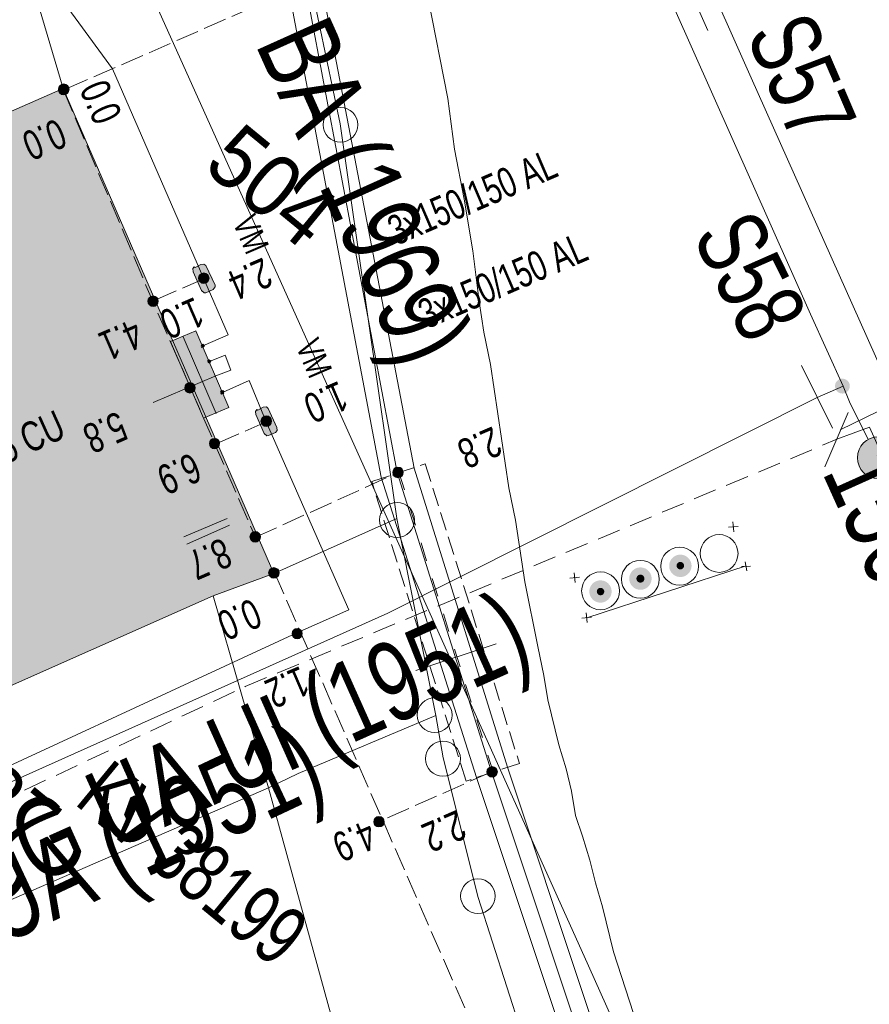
# Model space of a CAD drawing. Header units: metres. Extents: x -740 to 758, y -633 to 854.
# Tile 887 of 1056: x 354 to 370, y 108 to 125. Entities that reach past the tile are written whole.
import ezdxf

# ---------------------------------------------------------------- set-up
doc = ezdxf.new("R2010")
doc.units = ezdxf.units.M
doc.header["$MEASUREMENT"] = 0
for name, pattern in [('333_125', [0.4576, 0.3328, -0.1248]), ('333_333', [0.6656, 0.3328, -0.3328]), ('416_125', [0.5408, 0.416, -0.1248]), ('416_208', [0.624, 0.416, -0.208])]:
    doc.linetypes.add(name, pattern=pattern)
for name, color, linetype in [('Gas.LOVION', 7, 'Continuous'), ('Grundkarte.LOVION', 7, 'Continuous'), ('Grundkarte_Text.LOVION', 7, 'Continuous'), ('Strom.LOVION', 7, 'Continuous'), ('StromBemass.LOVION', 7, 'Continuous'), ('Wasser.LOVION', 7, 'Continuous')]:
    doc.layers.add(name, color=color, linetype=linetype)
doc.styles.add('ERSTELLTER_STIL_1', font='arial.ttf')

msp = doc.modelspace()

# ---------------------------------------------------------------- hatches: boundary and pattern name
at = {"layer": 'Grundkarte.LOVION', "linetype": 'Continuous', "lineweight": 18}
msp.add_hatch(color=9, dxfattribs=at).paths.add_polyline_path([(343.204, 118.913), (347.007, 110.241), (357.941, 115.093), (359.025, 115.494), (355.248, 124.199)])
at = {"layer": 'Strom.LOVION', "linetype": 'Continuous', "lineweight": 13}
for points in [[(357.58, 120.91), (357.731, 120.57), (357.779, 120.53), (357.809, 120.533), (357.936, 120.59), (357.976, 120.638), (357.973, 120.667), (357.805, 121.02), (357.773, 121.047), (357.715, 121.041), (357.616, 120.987), (357.6, 121), (357.574, 120.968)], [(358.217, 118.474), (357.624, 119.85), (357.17, 119.658), (357.763, 118.282)], [(357.087, 118.083), (356.655, 119.031), (356.442, 118.936), (356.875, 117.989)], [(359.079, 118.115), (358.928, 118.455), (358.896, 118.482), (358.837, 118.476), (358.739, 118.422), (358.723, 118.435), (358.697, 118.403), (358.702, 118.345), (358.854, 118.005), (358.902, 117.965), (358.931, 117.968), (359.059, 118.025), (359.085, 118.057)]]:
    msp.add_hatch(color=7, dxfattribs=at).paths.add_polyline_path(points)
at = {"layer": 'Strom.LOVION', "linetype": 'Continuous', "lineweight": 18}
for color, points in [(5, [(357.751, 119.611), (357.724, 119.579), (357.741, 119.566), (357.727, 119.55), (357.757, 119.553), (357.783, 119.585)]), (5, [(357.867, 119.327), (357.841, 119.295), (357.873, 119.268), (357.899, 119.3)]), (5, [(358.129, 118.761), (358.113, 118.775), (358.1, 118.759), (358.084, 118.772), (358.071, 118.756), (358.087, 118.742), (358.074, 118.726), (358.09, 118.713), (358.103, 118.729), (358.119, 118.716), (358.132, 118.732), (358.116, 118.745)]), (1, [(366.48, 115.503), (366.495, 115.523), (366.507, 115.545), (366.516, 115.569), (366.523, 115.593), (366.526, 115.618), (366.526, 115.644), (366.522, 115.669), (366.516, 115.693), (366.507, 115.716), (366.494, 115.738), (366.48, 115.759), (366.462, 115.777), (366.443, 115.793), (366.421, 115.807), (366.399, 115.817), (366.375, 115.825), (366.35, 115.83), (366.325, 115.831), (366.299, 115.829), (366.275, 115.825), (366.251, 115.817), (366.228, 115.806), (366.207, 115.792), (366.187, 115.776), (366.17, 115.758), (366.155, 115.737), (366.143, 115.715), (366.134, 115.692), (366.128, 115.667), (366.125, 115.642), (366.125, 115.617), (366.128, 115.592), (366.134, 115.568), (366.144, 115.544), (366.156, 115.522), (366.171, 115.502), (366.188, 115.483), (366.208, 115.467), (366.229, 115.454), (366.252, 115.443), (366.276, 115.436), (366.301, 115.431), (366.326, 115.429), (366.351, 115.431), (366.376, 115.436), (366.4, 115.444), (366.423, 115.455), (366.444, 115.468), (366.463, 115.484)]), (1, [(365.764, 115.273), (365.779, 115.294), (365.791, 115.316), (365.8, 115.339), (365.806, 115.364), (365.809, 115.389), (365.809, 115.414), (365.806, 115.439), (365.8, 115.464), (365.79, 115.487), (365.778, 115.509), (365.763, 115.53), (365.746, 115.548), (365.726, 115.564), (365.705, 115.577), (365.682, 115.588), (365.658, 115.596), (365.633, 115.6), (365.608, 115.602), (365.583, 115.6), (365.558, 115.595), (365.534, 115.588), (365.511, 115.577), (365.49, 115.563), (365.471, 115.547), (365.453, 115.529), (365.439, 115.508), (365.427, 115.486), (365.417, 115.462), (365.411, 115.438), (365.408, 115.413), (365.408, 115.388), (365.411, 115.363), (365.418, 115.338), (365.427, 115.315), (365.439, 115.293), (365.454, 115.272), (365.472, 115.254), (365.491, 115.238), (365.512, 115.224), (365.535, 115.214), (365.559, 115.206), (365.584, 115.201), (365.609, 115.2), (365.634, 115.202), (365.659, 115.206), (365.683, 115.214), (365.706, 115.225), (365.727, 115.239), (365.747, 115.255)]), (1, [(366.377, 115.591), (366.382, 115.598), (366.386, 115.605), (366.389, 115.613), (366.391, 115.621), (366.392, 115.63), (366.392, 115.638), (366.391, 115.646), (366.388, 115.654), (366.385, 115.662), (366.381, 115.67), (366.376, 115.676), (366.371, 115.682), (366.364, 115.688), (366.357, 115.692), (366.349, 115.696), (366.341, 115.698), (366.333, 115.7), (366.325, 115.7), (366.316, 115.7), (366.308, 115.698), (366.3, 115.696), (366.293, 115.692), (366.285, 115.687), (366.279, 115.682), (366.273, 115.676), (366.268, 115.669), (366.264, 115.662), (366.261, 115.654), (366.259, 115.646), (366.258, 115.638), (366.258, 115.629), (366.259, 115.621), (366.261, 115.613), (366.265, 115.605), (366.269, 115.598), (366.274, 115.591), (366.279, 115.585), (366.286, 115.579), (366.293, 115.575), (366.301, 115.571), (366.309, 115.569), (366.317, 115.567), (366.325, 115.567), (366.334, 115.567), (366.342, 115.569), (366.35, 115.571), (366.357, 115.575), (366.364, 115.58), (366.371, 115.585)]), (1, [(365.664, 115.355), (365.669, 115.363), (365.673, 115.37), (365.677, 115.379), (365.679, 115.388), (365.68, 115.396), (365.68, 115.405), (365.679, 115.414), (365.676, 115.423), (365.673, 115.431), (365.669, 115.439), (365.663, 115.446), (365.657, 115.453), (365.65, 115.459), (365.643, 115.463), (365.635, 115.467), (365.626, 115.47), (365.617, 115.472), (365.608, 115.472), (365.599, 115.472), (365.591, 115.47), (365.582, 115.467), (365.574, 115.463), (365.566, 115.458), (365.559, 115.453), (365.553, 115.446), (365.548, 115.439), (365.544, 115.431), (365.541, 115.423), (365.538, 115.414), (365.537, 115.405), (365.537, 115.396), (365.538, 115.387), (365.541, 115.378), (365.544, 115.37), (365.548, 115.362), (365.554, 115.355), (365.56, 115.348), (365.567, 115.343), (365.574, 115.338), (365.582, 115.334), (365.591, 115.331), (365.6, 115.33), (365.609, 115.329), (365.618, 115.33), (365.627, 115.332), (365.635, 115.334), (365.643, 115.338), (365.651, 115.343), (365.658, 115.349)]), (1, [(365.046, 115.043), (365.06, 115.063), (365.072, 115.085), (365.082, 115.108), (365.088, 115.133), (365.091, 115.158), (365.091, 115.183), (365.088, 115.208), (365.081, 115.232), (365.072, 115.255), (365.06, 115.277), (365.045, 115.297), (365.028, 115.316), (365.008, 115.332), (364.987, 115.345), (364.964, 115.356), (364.94, 115.363), (364.916, 115.368), (364.891, 115.369), (364.866, 115.368), (364.841, 115.363), (364.817, 115.355), (364.794, 115.344), (364.773, 115.331), (364.754, 115.315), (364.737, 115.296), (364.722, 115.276), (364.71, 115.254), (364.701, 115.231), (364.695, 115.206), (364.692, 115.181), (364.692, 115.156), (364.695, 115.131), (364.701, 115.107), (364.711, 115.084), (364.723, 115.062), (364.738, 115.042), (364.755, 115.023), (364.774, 115.007), (364.795, 114.994), (364.818, 114.983), (364.842, 114.976), (364.867, 114.971), (364.892, 114.97), (364.917, 114.971), (364.942, 114.976), (364.965, 114.984), (364.988, 114.995), (365.009, 115.008), (365.029, 115.024)]), (1, [(364.944, 115.126), (364.949, 115.133), (364.953, 115.14), (364.956, 115.148), (364.958, 115.156), (364.959, 115.164), (364.959, 115.173), (364.958, 115.181), (364.956, 115.189), (364.953, 115.197), (364.949, 115.204), (364.944, 115.211), (364.938, 115.217), (364.932, 115.223), (364.925, 115.227), (364.917, 115.231), (364.909, 115.233), (364.901, 115.235), (364.892, 115.235), (364.884, 115.235), (364.876, 115.233), (364.868, 115.23), (364.86, 115.227), (364.853, 115.222), (364.847, 115.217), (364.841, 115.211), (364.836, 115.204), (364.832, 115.197), (364.829, 115.189), (364.827, 115.181), (364.826, 115.172), (364.826, 115.164), (364.827, 115.156), (364.829, 115.148), (364.832, 115.14), (364.836, 115.132), (364.841, 115.126), (364.847, 115.119), (364.854, 115.114), (364.861, 115.11), (364.868, 115.106), (364.876, 115.104), (364.884, 115.102), (364.893, 115.102), (364.901, 115.102), (364.909, 115.104), (364.917, 115.106), (364.925, 115.11), (364.932, 115.114), (364.939, 115.12)])]:
    msp.add_hatch(color=color, dxfattribs=at).paths.add_polyline_path(points)
at = {"layer": 'StromBemass.LOVION', "linetype": 'Continuous', "lineweight": 13}
for points in [[(355.328, 124.12), (355.335, 124.13), (355.341, 124.141), (355.345, 124.152), (355.348, 124.163), (355.35, 124.175), (355.35, 124.187), (355.348, 124.199), (355.345, 124.211), (355.341, 124.222), (355.335, 124.232), (355.328, 124.242), (355.32, 124.251), (355.31, 124.258), (355.3, 124.265), (355.289, 124.27), (355.278, 124.273), (355.266, 124.276), (355.254, 124.276), (355.242, 124.276), (355.23, 124.273), (355.219, 124.27), (355.208, 124.264), (355.198, 124.258), (355.189, 124.25), (355.181, 124.242), (355.174, 124.232), (355.168, 124.221), (355.164, 124.21), (355.161, 124.198), (355.159, 124.187), (355.159, 124.175), (355.161, 124.163), (355.164, 124.151), (355.168, 124.14), (355.174, 124.129), (355.181, 124.12), (355.189, 124.111), (355.199, 124.103), (355.209, 124.097), (355.22, 124.092), (355.231, 124.088), (355.243, 124.086), (355.255, 124.085), (355.267, 124.086), (355.278, 124.088), (355.29, 124.092), (355.301, 124.097), (355.311, 124.104), (355.32, 124.111)], [(355.329, 124.124), (355.336, 124.134), (355.342, 124.144), (355.346, 124.155), (355.349, 124.167), (355.351, 124.179), (355.35, 124.191), (355.349, 124.202), (355.346, 124.214), (355.342, 124.225), (355.336, 124.235), (355.329, 124.245), (355.321, 124.254), (355.311, 124.261), (355.301, 124.268), (355.29, 124.273), (355.279, 124.276), (355.267, 124.279), (355.255, 124.279), (355.244, 124.278), (355.232, 124.276), (355.221, 124.272), (355.21, 124.267), (355.2, 124.261), (355.191, 124.253), (355.182, 124.245), (355.175, 124.235), (355.17, 124.224), (355.165, 124.213), (355.162, 124.202), (355.161, 124.19), (355.161, 124.178), (355.163, 124.166), (355.166, 124.155), (355.17, 124.144), (355.176, 124.133), (355.183, 124.124), (355.191, 124.115), (355.2, 124.107), (355.21, 124.101), (355.221, 124.096), (355.232, 124.092), (355.244, 124.09), (355.256, 124.089), (355.268, 124.09), (355.28, 124.092), (355.291, 124.096), (355.302, 124.101), (355.312, 124.108), (355.321, 124.115)], [(357.843, 120.732), (357.85, 120.742), (357.855, 120.752), (357.86, 120.763), (357.863, 120.775), (357.864, 120.787), (357.864, 120.798), (357.862, 120.81), (357.859, 120.822), (357.855, 120.833), (357.849, 120.843), (357.842, 120.853), (357.834, 120.861), (357.825, 120.869), (357.815, 120.875), (357.804, 120.88), (357.793, 120.884), (357.781, 120.886), (357.769, 120.887), (357.757, 120.886), (357.746, 120.884), (357.734, 120.88), (357.724, 120.875), (357.714, 120.869), (357.705, 120.861), (357.697, 120.852), (357.69, 120.843), (357.684, 120.832), (357.68, 120.821), (357.677, 120.81), (357.675, 120.798), (357.675, 120.786), (357.677, 120.774), (357.68, 120.763), (357.684, 120.752), (357.69, 120.741), (357.697, 120.732), (357.705, 120.723), (357.714, 120.716), (357.724, 120.709), (357.735, 120.704), (357.746, 120.701), (357.758, 120.698), (357.77, 120.698), (357.782, 120.698), (357.793, 120.701), (357.805, 120.704), (357.815, 120.709), (357.825, 120.716), (357.835, 120.723)], [(356.932, 120.32), (356.939, 120.33), (356.944, 120.34), (356.949, 120.351), (356.951, 120.362), (356.953, 120.374), (356.953, 120.386), (356.951, 120.398), (356.948, 120.409), (356.944, 120.42), (356.938, 120.43), (356.931, 120.44), (356.923, 120.448), (356.914, 120.456), (356.904, 120.462), (356.893, 120.467), (356.882, 120.471), (356.871, 120.473), (356.859, 120.474), (356.847, 120.473), (356.836, 120.471), (356.824, 120.467), (356.814, 120.462), (356.804, 120.456), (356.795, 120.448), (356.787, 120.439), (356.78, 120.43), (356.774, 120.419), (356.77, 120.408), (356.767, 120.397), (356.766, 120.385), (356.766, 120.374), (356.767, 120.362), (356.77, 120.35), (356.774, 120.34), (356.78, 120.329), (356.787, 120.32), (356.795, 120.311), (356.804, 120.304), (356.814, 120.297), (356.825, 120.292), (356.836, 120.289), (356.848, 120.287), (356.86, 120.286), (356.871, 120.287), (356.883, 120.289), (356.894, 120.293), (356.905, 120.298), (356.915, 120.304), (356.924, 120.312)], [(357.594, 118.766), (357.601, 118.775), (357.606, 118.785), (357.611, 118.796), (357.614, 118.808), (357.615, 118.819), (357.615, 118.831), (357.613, 118.843), (357.611, 118.854), (357.606, 118.865), (357.6, 118.875), (357.594, 118.884), (357.586, 118.893), (357.576, 118.9), (357.567, 118.907), (357.556, 118.912), (357.545, 118.915), (357.533, 118.917), (357.522, 118.918), (357.51, 118.917), (357.498, 118.915), (357.487, 118.911), (357.477, 118.906), (357.467, 118.9), (357.458, 118.893), (357.45, 118.884), (357.443, 118.874), (357.437, 118.864), (357.433, 118.853), (357.43, 118.842), (357.429, 118.83), (357.429, 118.819), (357.43, 118.807), (357.433, 118.796), (357.438, 118.785), (357.443, 118.775), (357.45, 118.765), (357.458, 118.757), (357.467, 118.749), (357.477, 118.743), (357.488, 118.738), (357.499, 118.734), (357.511, 118.732), (357.522, 118.731), (357.534, 118.732), (357.545, 118.734), (357.557, 118.738), (357.567, 118.743), (357.577, 118.749), (357.586, 118.757)], [(357.594, 118.766), (357.601, 118.775), (357.606, 118.785), (357.611, 118.796), (357.614, 118.808), (357.615, 118.819), (357.615, 118.831), (357.613, 118.843), (357.611, 118.854), (357.606, 118.865), (357.6, 118.875), (357.594, 118.884), (357.586, 118.893), (357.576, 118.9), (357.567, 118.907), (357.556, 118.912), (357.545, 118.915), (357.533, 118.917), (357.522, 118.918), (357.51, 118.917), (357.498, 118.915), (357.487, 118.911), (357.477, 118.906), (357.467, 118.9), (357.458, 118.893), (357.45, 118.884), (357.443, 118.874), (357.437, 118.864), (357.433, 118.853), (357.43, 118.842), (357.429, 118.83), (357.429, 118.819), (357.43, 118.807), (357.433, 118.796), (357.438, 118.785), (357.443, 118.775), (357.45, 118.765), (357.458, 118.757), (357.467, 118.749), (357.477, 118.743), (357.488, 118.738), (357.499, 118.734), (357.511, 118.732), (357.522, 118.731), (357.534, 118.732), (357.545, 118.734), (357.557, 118.738), (357.567, 118.743), (357.577, 118.749), (357.586, 118.757)], [(358.966, 118.167), (358.973, 118.177), (358.979, 118.188), (358.983, 118.199), (358.986, 118.21), (358.987, 118.222), (358.987, 118.234), (358.986, 118.246), (358.983, 118.258), (358.978, 118.269), (358.973, 118.279), (358.966, 118.289), (358.957, 118.298), (358.948, 118.305), (358.938, 118.312), (358.927, 118.317), (358.916, 118.321), (358.904, 118.323), (358.892, 118.323), (358.88, 118.323), (358.868, 118.32), (358.857, 118.317), (358.846, 118.311), (358.836, 118.305), (358.827, 118.297), (358.818, 118.289), (358.811, 118.279), (358.806, 118.268), (358.801, 118.257), (358.798, 118.246), (358.797, 118.234), (358.797, 118.222), (358.799, 118.21), (358.802, 118.198), (358.806, 118.187), (358.812, 118.177), (358.819, 118.167), (358.827, 118.158), (358.836, 118.151), (358.847, 118.144), (358.857, 118.139), (358.869, 118.136), (358.881, 118.133), (358.893, 118.133), (358.904, 118.133), (358.916, 118.136), (358.928, 118.139), (358.938, 118.145), (358.949, 118.151), (358.958, 118.159)], [(358.033, 117.766), (358.04, 117.775), (358.046, 117.785), (358.05, 117.796), (358.053, 117.807), (358.054, 117.819), (358.054, 117.83), (358.053, 117.842), (358.05, 117.853), (358.045, 117.864), (358.04, 117.874), (358.033, 117.883), (358.025, 117.892), (358.016, 117.899), (358.006, 117.905), (357.996, 117.91), (357.985, 117.914), (357.973, 117.916), (357.962, 117.917), (357.95, 117.916), (357.939, 117.914), (357.928, 117.91), (357.917, 117.905), (357.908, 117.899), (357.899, 117.891), (357.891, 117.883), (357.884, 117.873), (357.878, 117.863), (357.874, 117.853), (357.871, 117.841), (357.87, 117.83), (357.87, 117.818), (357.871, 117.807), (357.874, 117.795), (357.879, 117.785), (357.884, 117.775), (357.891, 117.765), (357.899, 117.757), (357.908, 117.749), (357.918, 117.743), (357.928, 117.738), (357.939, 117.735), (357.951, 117.733), (357.962, 117.732), (357.974, 117.733), (357.985, 117.735), (357.996, 117.739), (358.007, 117.744), (358.017, 117.75), (358.025, 117.757)], [(361.33, 117.247), (361.337, 117.256), (361.343, 117.267), (361.347, 117.278), (361.35, 117.289), (361.351, 117.301), (361.351, 117.313), (361.35, 117.325), (361.347, 117.337), (361.342, 117.348), (361.337, 117.358), (361.33, 117.368), (361.321, 117.377), (361.312, 117.384), (361.302, 117.391), (361.291, 117.396), (361.28, 117.399), (361.268, 117.401), (361.256, 117.402), (361.244, 117.401), (361.232, 117.399), (361.221, 117.395), (361.21, 117.39), (361.2, 117.384), (361.191, 117.376), (361.183, 117.367), (361.176, 117.358), (361.17, 117.347), (361.166, 117.336), (361.163, 117.324), (361.161, 117.313), (361.161, 117.301), (361.163, 117.289), (361.166, 117.277), (361.17, 117.266), (361.176, 117.256), (361.183, 117.246), (361.192, 117.237), (361.201, 117.23), (361.211, 117.223), (361.222, 117.218), (361.233, 117.215), (361.245, 117.212), (361.257, 117.212), (361.269, 117.213), (361.28, 117.215), (361.292, 117.219), (361.303, 117.224), (361.313, 117.23), (361.322, 117.238)], [(358.766, 116.089), (358.773, 116.099), (358.778, 116.109), (358.783, 116.12), (358.786, 116.131), (358.787, 116.143), (358.787, 116.155), (358.786, 116.167), (358.783, 116.178), (358.778, 116.189), (358.772, 116.199), (358.765, 116.209), (358.757, 116.217), (358.748, 116.225), (358.738, 116.231), (358.728, 116.236), (358.716, 116.24), (358.705, 116.242), (358.693, 116.243), (358.681, 116.242), (358.67, 116.24), (358.658, 116.236), (358.648, 116.231), (358.638, 116.225), (358.629, 116.217), (358.621, 116.208), (358.614, 116.199), (358.608, 116.188), (358.604, 116.177), (358.601, 116.166), (358.599, 116.154), (358.599, 116.142), (358.601, 116.131), (358.604, 116.119), (358.608, 116.108), (358.614, 116.098), (358.621, 116.089), (358.629, 116.08), (358.638, 116.072), (358.648, 116.066), (358.659, 116.061), (358.67, 116.058), (358.682, 116.055), (358.694, 116.055), (358.705, 116.055), (358.717, 116.058), (358.728, 116.061), (358.739, 116.066), (358.749, 116.073), (358.758, 116.08)], [(358.767, 116.091), (358.774, 116.101), (358.78, 116.111), (358.784, 116.123), (358.787, 116.134), (358.788, 116.146), (358.788, 116.158), (358.787, 116.169), (358.784, 116.181), (358.779, 116.192), (358.774, 116.202), (358.767, 116.212), (358.759, 116.22), (358.749, 116.228), (358.739, 116.234), (358.729, 116.239), (358.717, 116.243), (358.706, 116.245), (358.694, 116.246), (358.682, 116.245), (358.67, 116.243), (358.659, 116.239), (358.648, 116.234), (358.639, 116.228), (358.629, 116.22), (358.621, 116.211), (358.614, 116.202), (358.609, 116.191), (358.604, 116.18), (358.601, 116.169), (358.6, 116.157), (358.6, 116.145), (358.602, 116.133), (358.605, 116.122), (358.609, 116.111), (358.615, 116.101), (358.622, 116.091), (358.63, 116.082), (358.639, 116.075), (358.649, 116.069), (358.66, 116.064), (358.671, 116.06), (358.683, 116.058), (358.695, 116.057), (358.706, 116.058), (358.718, 116.06), (358.729, 116.064), (358.74, 116.069), (358.75, 116.075), (358.759, 116.083)], [(359.103, 115.443), (359.11, 115.453), (359.115, 115.463), (359.12, 115.474), (359.123, 115.486), (359.124, 115.498), (359.124, 115.509), (359.123, 115.521), (359.12, 115.533), (359.115, 115.544), (359.109, 115.554), (359.102, 115.564), (359.094, 115.573), (359.085, 115.58), (359.075, 115.587), (359.064, 115.592), (359.053, 115.595), (359.041, 115.597), (359.029, 115.598), (359.017, 115.597), (359.006, 115.595), (358.994, 115.591), (358.983, 115.586), (358.973, 115.58), (358.964, 115.572), (358.956, 115.563), (358.949, 115.554), (358.943, 115.543), (358.939, 115.532), (358.936, 115.521), (358.935, 115.509), (358.935, 115.497), (358.936, 115.485), (358.939, 115.474), (358.944, 115.463), (358.95, 115.452), (358.957, 115.443), (358.965, 115.434), (358.974, 115.426), (358.984, 115.42), (358.995, 115.415), (359.006, 115.411), (359.018, 115.409), (359.03, 115.408), (359.042, 115.409), (359.053, 115.411), (359.065, 115.415), (359.075, 115.42), (359.085, 115.427), (359.095, 115.434)], [(359.517, 114.355), (359.524, 114.364), (359.529, 114.374), (359.533, 114.385), (359.536, 114.396), (359.538, 114.408), (359.538, 114.419), (359.536, 114.431), (359.533, 114.442), (359.529, 114.453), (359.523, 114.463), (359.516, 114.472), (359.508, 114.48), (359.5, 114.488), (359.49, 114.494), (359.479, 114.499), (359.468, 114.502), (359.457, 114.505), (359.445, 114.505), (359.434, 114.504), (359.423, 114.502), (359.412, 114.499), (359.401, 114.494), (359.391, 114.487), (359.382, 114.48), (359.375, 114.472), (359.368, 114.462), (359.362, 114.452), (359.358, 114.441), (359.355, 114.43), (359.354, 114.419), (359.354, 114.407), (359.355, 114.396), (359.358, 114.384), (359.363, 114.374), (359.368, 114.364), (359.375, 114.354), (359.383, 114.346), (359.392, 114.339), (359.402, 114.332), (359.412, 114.327), (359.423, 114.324), (359.434, 114.322), (359.446, 114.321), (359.458, 114.322), (359.469, 114.324), (359.48, 114.328), (359.49, 114.333), (359.5, 114.339), (359.509, 114.346)], [(359.517, 114.355), (359.524, 114.364), (359.529, 114.374), (359.533, 114.385), (359.536, 114.396), (359.538, 114.408), (359.538, 114.419), (359.536, 114.431), (359.533, 114.442), (359.529, 114.453), (359.523, 114.463), (359.516, 114.472), (359.508, 114.48), (359.5, 114.488), (359.49, 114.494), (359.479, 114.499), (359.468, 114.502), (359.457, 114.505), (359.445, 114.505), (359.434, 114.504), (359.423, 114.502), (359.412, 114.499), (359.401, 114.494), (359.391, 114.487), (359.382, 114.48), (359.375, 114.472), (359.368, 114.462), (359.362, 114.452), (359.358, 114.441), (359.355, 114.43), (359.354, 114.419), (359.354, 114.407), (359.355, 114.396), (359.358, 114.384), (359.363, 114.374), (359.368, 114.364), (359.375, 114.354), (359.383, 114.346), (359.392, 114.339), (359.402, 114.332), (359.412, 114.327), (359.423, 114.324), (359.434, 114.322), (359.446, 114.321), (359.458, 114.322), (359.469, 114.324), (359.48, 114.328), (359.49, 114.333), (359.5, 114.339), (359.509, 114.346)], [(363.018, 111.873), (363.025, 111.882), (363.031, 111.893), (363.035, 111.904), (363.038, 111.915), (363.04, 111.927), (363.04, 111.939), (363.038, 111.95), (363.035, 111.962), (363.031, 111.973), (363.025, 111.983), (363.018, 111.993), (363.01, 112.001), (363.001, 112.009), (362.991, 112.015), (362.98, 112.02), (362.969, 112.023), (362.957, 112.026), (362.946, 112.026), (362.934, 112.026), (362.922, 112.023), (362.911, 112.02), (362.9, 112.015), (362.89, 112.008), (362.881, 112.001), (362.873, 111.992), (362.866, 111.982), (362.861, 111.972), (362.856, 111.961), (362.854, 111.95), (362.852, 111.938), (362.852, 111.926), (362.854, 111.915), (362.857, 111.903), (362.861, 111.892), (362.867, 111.882), (362.874, 111.872), (362.882, 111.864), (362.891, 111.856), (362.901, 111.85), (362.912, 111.845), (362.923, 111.841), (362.934, 111.839), (362.946, 111.839), (362.958, 111.839), (362.97, 111.842), (362.981, 111.845), (362.991, 111.85), (363.001, 111.857), (363.01, 111.864)], [(360.988, 110.977), (360.995, 110.987), (361.001, 110.997), (361.005, 111.008), (361.008, 111.02), (361.009, 111.032), (361.009, 111.043), (361.008, 111.055), (361.005, 111.067), (361, 111.078), (360.995, 111.088), (360.988, 111.098), (360.98, 111.106), (360.97, 111.114), (360.96, 111.12), (360.95, 111.125), (360.938, 111.129), (360.927, 111.131), (360.915, 111.132), (360.903, 111.131), (360.891, 111.129), (360.88, 111.125), (360.869, 111.12), (360.859, 111.113), (360.85, 111.106), (360.842, 111.097), (360.835, 111.088), (360.83, 111.077), (360.825, 111.066), (360.822, 111.055), (360.821, 111.043), (360.821, 111.031), (360.823, 111.019), (360.826, 111.008), (360.83, 110.997), (360.836, 110.986), (360.843, 110.977), (360.851, 110.968), (360.86, 110.961), (360.87, 110.954), (360.881, 110.949), (360.892, 110.946), (360.904, 110.944), (360.915, 110.943), (360.927, 110.944), (360.939, 110.946), (360.95, 110.95), (360.961, 110.955), (360.971, 110.961), (360.98, 110.969)]]:
    msp.add_hatch(color=7, dxfattribs=at).paths.add_polyline_path(points)
at = {"layer": 'Wasser.LOVION', "linetype": 'Continuous', "lineweight": 13}
for points in [[(369.337, 118.772), (369.347, 118.785), (369.355, 118.8), (369.361, 118.816), (369.365, 118.832), (369.367, 118.848), (369.367, 118.865), (369.365, 118.882), (369.361, 118.898), (369.355, 118.913), (369.347, 118.928), (369.337, 118.941), (369.325, 118.953), (369.312, 118.964), (369.298, 118.973), (369.283, 118.98), (369.267, 118.985), (369.251, 118.988), (369.234, 118.989), (369.218, 118.988), (369.201, 118.985), (369.185, 118.98), (369.17, 118.972), (369.156, 118.963), (369.143, 118.953), (369.132, 118.941), (369.122, 118.927), (369.114, 118.912), (369.108, 118.897), (369.104, 118.881), (369.102, 118.864), (369.102, 118.847), (369.104, 118.831), (369.108, 118.815), (369.115, 118.799), (369.123, 118.785), (369.133, 118.771), (369.144, 118.759), (369.157, 118.748), (369.171, 118.739), (369.186, 118.732), (369.202, 118.727), (369.218, 118.724), (369.235, 118.723), (369.252, 118.724), (369.268, 118.728), (369.284, 118.733), (369.299, 118.74), (369.313, 118.749), (369.326, 118.76)], [(370.169, 117.333), (370.196, 117.371), (370.219, 117.412), (370.236, 117.456), (370.247, 117.502), (370.253, 117.548), (370.253, 117.595), (370.247, 117.642), (370.235, 117.687), (370.218, 117.731), (370.195, 117.772), (370.167, 117.81), (370.135, 117.844), (370.098, 117.874), (370.059, 117.899), (370.016, 117.919), (369.971, 117.934), (369.925, 117.942), (369.878, 117.945), (369.831, 117.942), (369.785, 117.933), (369.74, 117.918), (369.698, 117.898), (369.658, 117.873), (369.622, 117.843), (369.59, 117.808), (369.562, 117.77), (369.54, 117.729), (369.523, 117.685), (369.511, 117.64), (369.505, 117.593), (369.505, 117.546), (369.511, 117.499), (369.523, 117.454), (369.541, 117.41), (369.564, 117.369), (369.591, 117.331), (369.624, 117.297), (369.66, 117.267), (369.7, 117.242), (369.742, 117.222), (369.787, 117.207), (369.833, 117.199), (369.88, 117.196), (369.927, 117.199), (369.973, 117.208), (370.018, 117.223), (370.061, 117.243), (370.1, 117.268), (370.136, 117.298)]]:
    msp.add_hatch(color=7, dxfattribs=at).paths.add_polyline_path(points)

# ---------------------------------------------------------------- linework, layer by layer
at = {"layer": 'Gas.LOVION', "color": 5, "linetype": 'Continuous', "lineweight": 18}
msp.add_lwpolyline([(369.134, 117.901), (369.719, 118.121), (370.549, 116.281), (371.136, 116.472), (367.599, 124.387), (360.97, 139.285), (355.14, 152.207), (354.973, 152.56), (352.877, 157.217), (351.498, 160.289), (351.344, 160.658), (350.848, 161.792), (345.449, 174.092), (341.778, 182.466), (341.318, 183.545), (339.341, 188.051), (335.956, 195.759), (335.386, 197.063)], dxfattribs=at)
at = {"layer": 'Gas.LOVION', "color": 1, "linetype": 'Continuous', "lineweight": 18}
msp.add_lwpolyline([(428.918, -16.688), (423.232, -12.796), (422.319, -12.073), (420.334, -10.818), (417.39, -4.279), (409.637, 12.889), (396.287, 43.785), (387.308, 45.537), (387.124, 45.608), (386.241, 46.926), (376.008, 61.959), (373.16, 66.454), (372.737, 67.152), (375.494, 84.593), (368.346, 100.268), (368.027, 100.961), (364.679, 108.451), (361.81, 114.821), (356.978, 125.55), (353.595, 133.85), (344.452, 153.911), (336.136, 172.457), (328.782, 189.028)], dxfattribs=at)
at = {"layer": 'Gas.LOVION', "color": 7, "linetype": 'Continuous', "lineweight": 13}
msp.add_lwpolyline([(368.917, 117.407), (369.339, 118.38)], dxfattribs=at)
at = {"layer": 'Gas.LOVION', "color": 5, "linetype": '416_208', "lineweight": 18}
msp.add_lwpolyline([(364.213, 63.496), (359.484, 69.24), (356.782, 72.537), (352.021, 83.746), (348.624, 91.734), (347.372, 94.567), (342.35, 105.884), (342.958, 106.165), (348.341, 108.686), (358.514, 113.464), (369.134, 117.901)], dxfattribs=at)
at = {"layer": 'Grundkarte.LOVION', "color": 8, "linetype": 'Continuous', "lineweight": 18}
for points in [[(359.025, 115.494), (355.248, 124.199), (354.191, 127.76), (354.052, 128.574), (358.157, 130.424), (359.716, 125.966), (360.217, 123.561), (361.234, 116.479), (361.935, 112.941), (359.465, 111.902), (358.929, 111.643), (357.941, 115.093)], [(359.025, 115.494), (357.941, 115.093), (358.929, 111.643), (350.14, 107.828), (348.685, 106.385), (347.007, 110.241), (343.204, 118.913), (341.418, 122.965), (344.615, 124.43), (349.915, 126.751), (354.052, 128.574), (354.191, 127.76), (355.248, 124.199)], [(343.204, 118.913), (355.248, 124.199), (359.025, 115.494), (357.941, 115.093), (347.007, 110.241)]]:
    msp.add_lwpolyline(points, close=True, dxfattribs=at)
for points in [[(361.446, 127.613), (362.153, 124.017), (362.271, 123.112), (362.447, 122.213), (362.597, 121.282), (362.715, 120.377), (362.799, 119.824), (362.915, 119.244), (363.249, 117.031), (363.365, 116.451), (363.532, 115.344), (363.764, 114.184), (363.874, 113.663), (363.946, 113.227), (364.144, 112.419), (364.274, 111.988), (364.373, 111.584), (364.445, 111.148), (364.57, 110.776), (364.701, 110.345), (364.8, 109.941), (364.93, 109.51), (365.128, 108.702), (366.27, 105.178)], [(394.019, 47.479), (368.093, 94.096), (363.465, 107.269), (362.697, 109.676), (362.068, 112.186), (361.935, 112.941), (361.234, 116.479), (360.217, 123.561), (359.716, 125.966)], [(394.019, 47.479), (368.093, 94.096), (363.465, 107.269), (362.697, 109.676), (362.068, 112.186), (361.935, 112.941), (361.234, 116.479), (360.217, 123.561), (359.716, 125.966)], [(367.454, 80.674), (358.929, 111.643), (359.465, 111.902), (361.935, 112.941), (362.068, 112.186), (362.697, 109.676), (363.465, 107.269), (368.093, 94.096)], [(352.763, 90.971), (348.812, 100.25), (348.579, 100.818), (347.972, 103.094), (348.196, 105.332), (348.685, 106.385), (350.14, 107.828), (358.929, 111.643), (367.454, 80.674)]]:
    msp.add_lwpolyline(points, dxfattribs=at)
at = {"layer": 'Grundkarte.LOVION', "color": 253, "linetype": 'Continuous', "lineweight": 18}
for points in [[(359.716, 125.966), (360.217, 123.561), (361.234, 116.479), (361.935, 112.941), (359.465, 111.902), (358.929, 111.643), (350.14, 107.828), (348.685, 106.385), (348.196, 105.332), (347.972, 103.094), (348.579, 100.818), (348.812, 100.25), (352.763, 90.971), (358.826, 76.727), (360.672, 72.356), (361.1, 71.304), (366.746, 63.433), (363.655, 59.673)], [(347.007, 110.241), (357.941, 115.093), (359.025, 115.494), (361.234, 116.479), (361.935, 112.941), (359.465, 111.902), (358.929, 111.643), (350.14, 107.828)], [(352.763, 90.971), (348.812, 100.25), (348.579, 100.818), (347.972, 103.094), (348.196, 105.332), (348.685, 106.385), (350.14, 107.828), (358.929, 111.643), (359.465, 111.902), (361.935, 112.941), (362.068, 112.186), (362.697, 109.676), (363.465, 107.269), (368.093, 94.096)]]:
    msp.add_lwpolyline(points, dxfattribs=at)
at = {"layer": 'Grundkarte.LOVION', "color": 9, "linetype": 'Continuous', "lineweight": 18}
for centre, radius in [((360.225, 123.547), 0.312), ((361.239, 116.453), 0.313), ((361.915, 112.95), 0.313), ((362.063, 112.168), 0.313), ((362.692, 109.702), 0.311)]:
    msp.add_circle(centre, radius, dxfattribs=at)
at = {"layer": 'Strom.LOVION', "color": 1, "linetype": 'Continuous', "lineweight": 18}
for points in [[(371.306, 68.031), (373.432, 71.372), (374.368, 73.592), (373.155, 81.616), (371.403, 87.444), (363.222, 112.018), (361.545, 117.381), (359.88, 126.1), (360.041, 129.899), (354.534, 142.69), (343.257, 168.247), (339.443, 177.332), (332.295, 193.303)], [(332.084, 193.045), (339.172, 177.231), (342.986, 168.147), (354.266, 142.56), (359.748, 129.87), (359.587, 126.071), (361.242, 117.307), (362.935, 111.931), (371.135, 87.315), (372.865, 81.558), (374.054, 73.635), (373.152, 71.522), (370.796, 67.804)], [(370.289, 67.548), (372.887, 71.659), (373.679, 73.539), (373.494, 75.28), (372.562, 81.484), (370.88, 87.201), (362.664, 111.831), (360.955, 117.22), (359.278, 126.056), (359.445, 129.796), (353.982, 142.444), (342.705, 168.001), (338.874, 177.099), (331.873, 192.788)]]:
    msp.add_lwpolyline(points, dxfattribs=at)
at = {"layer": 'Strom.LOVION', "color": 150, "linetype": 'Continuous', "lineweight": 18}
for points in [[(357.77, 120.78), (356.13, 124.551), (348.659, 134.756), (345.692, 138.811), (343.828, 143.062), (342.172, 146.846), (338.366, 155.547), (334.471, 164.403), (330.555, 173.463), (328.618, 177.855), (325.48, 185.011)], [(357.754, 119.582), (358.208, 119.774), (357.77, 120.78)], [(358.116, 118.745), (358.584, 118.954), (358.892, 118.215), (360.375, 114.843), (359.44, 114.427), (345.061, 107.775), (344.391, 107.221), (343.699, 106.74), (343.285, 105.384), (343.498, 104.267), (344.788, 100.891), (347.756, 94.117), (348.532, 92.375), (352.055, 84.311), (358.808, 70.253), (359.65, 65.576), (362.016, 62.232), (361.436, 61.82)]]:
    msp.add_lwpolyline(points, dxfattribs=at)
at = {"layer": 'Strom.LOVION', "color": 7, "linetype": 'Continuous', "lineweight": 13}
for points in [[(357.58, 120.91), (357.574, 120.968), (357.6, 121), (357.616, 120.987), (357.715, 121.041), (357.773, 121.047), (357.805, 121.02), (357.973, 120.667), (357.976, 120.638), (357.936, 120.59), (357.809, 120.533), (357.779, 120.53), (357.731, 120.57)], [(358.217, 118.474), (357.763, 118.282), (357.17, 119.658), (357.624, 119.85)], [(357.767, 119.598), (357.783, 119.585), (357.77, 119.569), (357.757, 119.553), (357.727, 119.55), (357.741, 119.566), (357.724, 119.579), (357.738, 119.595), (357.751, 119.611)], [(357.857, 119.282), (357.841, 119.295), (357.854, 119.311), (357.838, 119.324), (357.854, 119.311), (357.867, 119.327), (357.883, 119.314), (357.899, 119.3), (357.886, 119.284), (357.873, 119.268)], [(358.129, 118.761), (358.116, 118.745), (358.132, 118.732), (358.119, 118.716), (358.103, 118.729), (358.09, 118.713), (358.074, 118.726), (358.087, 118.742), (358.071, 118.756), (358.084, 118.772), (358.1, 118.759), (358.113, 118.775)], [(359.079, 118.115), (359.085, 118.057), (359.059, 118.025), (358.931, 117.968), (358.902, 117.965), (358.854, 118.005), (358.702, 118.345), (358.697, 118.403), (358.723, 118.435), (358.739, 118.422), (358.837, 118.476), (358.896, 118.482), (358.928, 118.455)]]:
    msp.add_lwpolyline(points, close=True, dxfattribs=at)
for points in [[(357.991, 118.364), (357.398, 119.739)], [(364.645, 114.699), (367.509, 115.629)], [(361.575, 113.749), (363.021, 114.23)]]:
    msp.add_lwpolyline(points, dxfattribs=at)
at = {"layer": 'Strom.LOVION', "color": 5, "linetype": 'Continuous', "lineweight": 18}
msp.add_lwpolyline([(357.87, 119.298), (358.154, 119.414), (358.255, 119.143), (357.984, 119.043), (356.863, 118.564)], dxfattribs=at)
at = {"layer": 'Strom.LOVION', "color": 7, "linetype": '333_125', "lineweight": 13}
msp.add_lwpolyline([(363.437, 112.084), (362.478, 111.768), (360.785, 117.144), (361.744, 117.46)], close=True, dxfattribs=at)
at = {"layer": 'Strom.LOVION', "color": 9, "linetype": '333_333', "lineweight": 18}
msp.add_lwpolyline([(361.271, 117.31), (362.964, 111.934)], dxfattribs=at)
at = {"layer": 'Strom.LOVION', "color": 250, "linetype": 'Continuous', "lineweight": 18}
for points in [[(367.19, 116.322), (367.366, 116.339)], [(367.27, 116.419), (367.287, 116.243)], [(367.422, 115.621), (367.584, 115.622)], [(367.488, 115.701), (367.518, 115.541)], [(364.339, 115.408), (364.515, 115.425)], [(364.418, 115.504), (364.435, 115.329)], [(364.557, 114.69), (364.733, 114.708)], [(364.636, 114.787), (364.653, 114.611)]]:
    msp.add_lwpolyline(points, dxfattribs=at)
at = {"layer": 'Strom.LOVION', "color": 7, "linetype": 'Continuous', "lineweight": 13}
for centre, radius in [((367.022, 115.852), 0.339), ((366.313, 115.624), 0.341), ((365.607, 115.389), 0.339), ((364.893, 115.181), 0.34)]:
    msp.add_circle(centre, radius, dxfattribs=at)
at = {"layer": 'StromBemass.LOVION', "color": 7, "linetype": '416_125', "lineweight": 13}
for points in [[(359.735, 129.854), (361.133, 126.74), (355.251, 124.169), (356.732, 120.664), (357.533, 118.821), (358.696, 116.142), (361.271, 117.31)], [(357.77, 120.78), (356.848, 120.38)], [(358.892, 118.215), (357.971, 117.815)], [(359.038, 115.51), (364.787, 102.359), (371.577, 86.87), (374.699, 79.727), (372.15, 78.591)], [(362.935, 111.931), (360.909, 111.038)]]:
    msp.add_lwpolyline(points, dxfattribs=at)
at = {"layer": 'StromBemass.LOVION', "color": 7, "linetype": 'Continuous', "lineweight": 13}
for points in [[(358.19, 116.477), (357.41, 116.149)], [(358.231, 116.363), (357.466, 116.022)]]:
    msp.add_lwpolyline(points, dxfattribs=at)
for centre, radius in [((355.254, 124.181), 0.0955), ((355.256, 124.184), 0.0949), ((357.77, 120.792), 0.0946), ((356.859, 120.38), 0.0939), ((357.522, 118.825), 0.0932), ((357.522, 118.825), 0.0932), ((358.892, 118.228), 0.0954), ((357.962, 117.824), 0.0923), ((361.256, 117.307), 0.0952), ((358.693, 116.149), 0.094), ((358.694, 116.151), 0.0943), ((359.029, 115.503), 0.0949), ((359.446, 114.413), 0.092), ((359.446, 114.413), 0.092), ((362.946, 111.932), 0.0939), ((360.915, 111.037), 0.0944)]:
    msp.add_circle(centre, radius, dxfattribs=at)
at = {"layer": 'Wasser.LOVION', "color": 7, "linetype": 'Continuous', "lineweight": 13}
for points in [[(366.31, 126.389), (366.821, 125.242)], [(369.056, 118.101), (368.502, 119.229)], [(369.364, 118.574), (369.696, 117.897)], [(369.869, 118.402), (369.192, 118.07)]]:
    msp.add_lwpolyline(points, dxfattribs=at)
at = {"layer": 'Wasser.LOVION', "color": 150, "linetype": 'Continuous', "lineweight": 18}
for points in [[(366.203, 125.669), (368.664, 120.146), (369.248, 118.858), (369.364, 118.574)], [(342.749, 106.337), (346.555, 108.216), (348.379, 109.06), (351.023, 110.279), (361.075, 114.779), (368.78, 118.65), (369.248, 118.858)]]:
    msp.add_lwpolyline(points, dxfattribs=at)
at = {"layer": 'Wasser.LOVION', "color": 7, "linetype": 'Continuous', "lineweight": 13}
msp.add_circle((369.879, 117.571), 0.375, dxfattribs=at)

# ---------------------------------------------------------------- texts
at = {"layer": 'Gas.LOVION', "color": 1, "linetype": 'Continuous', "lineweight": 18, "insert": (354.898, 132.378), "char_height": 1.42276, "attachment_point": 7, "rotation": 294.216, "style": 'ERSTELLTER_STIL_1'}
msp.add_mtext('{\\A1;\\W0.72074x;400 HD6 ST BA (1969)}', dxfattribs=at)
at = {"layer": 'Gas.LOVION', "color": 5, "linetype": 'Continuous', "lineweight": 18, "attachment_point": 7, "style": 'ERSTELLTER_STIL_1'}
for s, insert, char_height, rotation in [('{\\A1;\\W0.71561x;150 ND ST}', (368.842, 117.312), 1.42275, 294.2462), ('{\\A1;\\W0.72099x;100 ND ST UA (1951)}', (347.532, 105.239), 1.42278, 25.1562)]:
    msp.add_mtext(s, dxfattribs=dict(at, insert=insert, char_height=char_height, rotation=rotation))
at = {"layer": 'Grundkarte_Text.LOVION', "color": 7, "linetype": 'Continuous', "lineweight": 13, "char_height": 1.12433, "attachment_point": 7, "rotation": 320.5839, "style": 'ERSTELLTER_STIL_1'}
for s, insert in [('{\\A1;\\W0.89449x;504}', (357.723, 122.751)), ('{\\A1;\\W0.89449x;487}', (352.747, 111.817))]:
    msp.add_mtext(s, dxfattribs=dict(at, insert=insert))
at = {"layer": 'Strom.LOVION', "color": 150, "linetype": 'Continuous', "lineweight": 18, "char_height": 0.53356, "attachment_point": 7, "rotation": 23.2425, "style": 'ERSTELLTER_STIL_1'}
for insert in [(361.229, 121.366), (361.775, 119.868)]:
    msp.add_mtext('{\\A1;\\W0.69467x;3x150/150 AL }', dxfattribs=dict(at, insert=insert))
at = {"layer": 'Strom.LOVION', "color": 7, "linetype": 'Continuous', "lineweight": 13, "attachment_point": 7, "style": 'ERSTELLTER_STIL_1'}
for s, insert, char_height, rotation in [('{\\A1;\\W0.71561x;VM}', (358.28, 121.802), 0.44461, 293.245), ('{\\A1;\\W0.71561x;VM}', (359.414, 119.578), 0.44461, 293.245), ('{\\A1;\\W0.71558x;KV 38199}', (355.417, 111.355), 1.06709, 320.5841)]:
    msp.add_mtext(s, dxfattribs=dict(at, insert=insert, char_height=char_height, rotation=rotation))
at = {"layer": 'Strom.LOVION', "color": 5, "linetype": 'Continuous', "lineweight": 18, "insert": (352.764, 116.789), "char_height": 0.53356, "attachment_point": 7, "rotation": 24.2438, "style": 'ERSTELLTER_STIL_1'}
msp.add_mtext('{\\A1;\\W0.71556x;3x35/35 CU}', dxfattribs=at)
at = {"layer": 'StromBemass.LOVION', "color": 7, "linetype": 'Continuous', "lineweight": 13, "attachment_point": 7, "style": 'ERSTELLTER_STIL_1'}
for s, insert, char_height, rotation in [('{\\A1;\\W0.71557x;0.0}', (355.523, 124.186), 0.53355, 293.245), ('{\\A1;\\W0.71559x;0.0}', (355.141, 123.678), 0.53354, 203.2494), ('{\\A1;\\W0.71556x;2.4}', (358.838, 121.172), 0.53356, 203.2545), ('{\\A1;\\W0.71556x;1.0}', (357.61, 120.471), 0.53356, 203.2545), ('{\\A1;\\W0.71556x;4.1}', (356.521, 120.078), 0.53356, 203.2545), ('{\\A1;\\W0.71559x;1.0}', (360.196, 118.965), 0.53354, 203.2494), ('{\\A1;\\W0.71556x;5.8}', (356.233, 118.421), 0.53356, 203.2545), ('{\\A1;\\W0.71559x;2.8}', (362.957, 118.148), 0.53354, 203.2494), ('{\\A1;\\W0.71559x;6.9}', (357.562, 117.679), 0.53354, 203.2494), ('{\\A1;\\W0.71559x;8.7}', (358.109, 116.151), 0.53354, 203.2494), ('{\\A1;\\W0.71559x;0.0}', (358.643, 115.065), 0.53354, 203.2494), ('{\\A1;\\W0.71559x;1.2}', (359.504, 113.841), 0.53354, 203.2494), ('{\\A1;\\W0.71556x;2.2}', (362.319, 111.256), 0.53356, 203.2545), ('{\\A1;\\W0.71556x;4.9}', (360.71, 111.088), 0.53356, 203.2545)]:
    msp.add_mtext(s, dxfattribs=dict(at, insert=insert, char_height=char_height, rotation=rotation))
at = {"layer": 'Wasser.LOVION', "color": 7, "linetype": 'Continuous', "lineweight": 13, "attachment_point": 7, "style": 'ERSTELLTER_STIL_1'}
for s, insert, char_height, rotation in [('{\\A1;\\W0.71561x;S57}', (367.481, 125.162), 1.24493, 293.2448), ('{\\A1;\\W0.71564x;S58}', (366.517, 121.546), 1.24487, 296.2463)]:
    msp.add_mtext(s, dxfattribs=dict(at, insert=insert, char_height=char_height, rotation=rotation))
at = {"layer": 'Wasser.LOVION', "color": 150, "linetype": 'Continuous', "lineweight": 18, "insert": (351.361, 107.914), "char_height": 1.42279, "attachment_point": 7, "rotation": 24.1149, "style": 'ERSTELLTER_STIL_1'}
msp.add_mtext('{\\A1;\\W0.71972x;200 GG UA UI (1951)}', dxfattribs=at)

doc.saveas('drawing.dxf')
